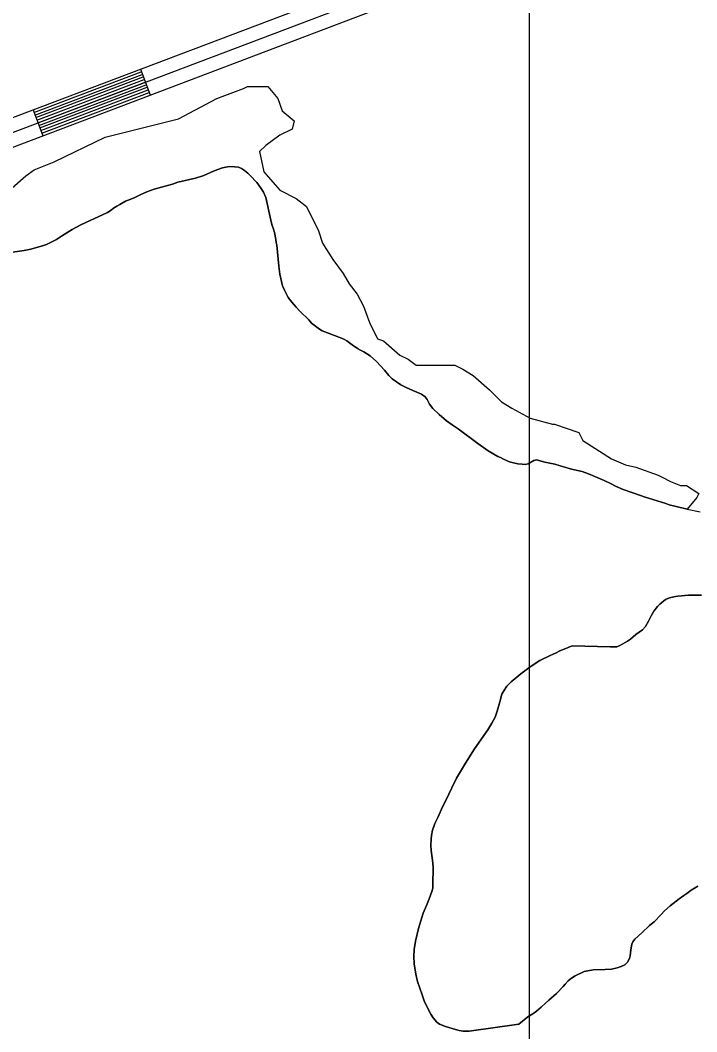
# Model space of a CAD drawing. Extents: x 3250478 to 3288318, y 788638 to 816472.
# Drawn here: x 3280279 to 3281015, y 800865 to 801966 of the extents above; entities that cross this region are included whole.
import ezdxf

# ---------------------------------------------------------------- set-up
doc = ezdxf.new("R2010")
doc.units = 0
for name, color, linetype in [('V-GRID-MAJR', 7, 'Continuous'), ('V-ROAD-CNTR', 7, 'Continuous'), ('V-SITE-VEGE', 7, 'Continuous'), ('V-TOPO-SHOR', 7, 'Continuous')]:
    doc.layers.add(name, color=color, linetype=linetype)

msp = doc.modelspace()

# ---------------------------------------------------------------- linework, layer by layer
at = {"layer": 'V-GRID-MAJR'}
msp.add_spline([(3280833.3, 794015.1), (3280833.3, 800075.3), (3280833.3, 806137.4), (3280833.3, 812199.6), (3280833.3, 812201.5)], degree=3, dxfattribs=at)
at = {"layer": 'V-ROAD-CNTR'}
for p, q in [((3280409.4, 801912.4), (3280420, 801884.3)), ((3280292.5, 801868.1), (3280303.1, 801840))]:
    msp.add_line(p, q, dxfattribs=at)
for points in [[(3279082.7, 801392.1), (3279366.7, 801503.1), (3279729.5, 801639.2), (3280211.4, 801821.3), (3280733.6, 802019.1), (3281207.6, 802201.4), (3281400.9, 802276.7), (3281838.7, 802438.4), (3281990.1, 802489.7), (3282194.7, 802565.3), (3282521.9, 802691.3), (3282958, 802858.7), (3283121.5, 802911.3), (3283189.6, 802930.1), (3283253.7, 802955.9), (3283320.1, 802987.7), (3283377.3, 803019), (3283437.7, 803056.4), (3283497.5, 803110.3), (3283521, 803145.5)], [(3279175.7, 801410.3), (3279372.1, 801489.1), (3279734.8, 801625.2), (3280216.7, 801807.3), (3280738.9, 802005.1), (3281213, 802187.4), (3281406.2, 802262.7), (3281843.7, 802424.3), (3281995.1, 802475.5), (3282200, 802551.3), (3282527.2, 802677.3), (3282963, 802844.6), (3283125.8, 802896.9), (3283179.5, 802911.8)], [(3279073, 801403.3), (3279361.4, 801517.1), (3279724.2, 801653.2), (3280206.1, 801835.4), (3280728.3, 802033.1), (3281202.2, 802215.4), (3281395.6, 802290.8), (3281833.7, 802452.6), (3281932.9, 802486.2)], [(3280293.5, 801865.3), (3280410.4, 801909.5)], [(3280294.6, 801862.5), (3280411.5, 801906.7)], [(3280295.7, 801859.7), (3280412.6, 801903.9)], [(3280296.7, 801856.9), (3280413.6, 801901.1)], [(3280297.8, 801854.1), (3280414.7, 801898.3)], [(3280298.9, 801851.2), (3280415.7, 801895.5)], [(3280299.9, 801848.4), (3280416.8, 801892.7)], [(3280301, 801845.6), (3280417.9, 801889.9)], [(3280302, 801842.8), (3280418.9, 801887.1)]]:
    msp.add_lwpolyline(points, dxfattribs=at)
at = {"layer": 'V-SITE-VEGE'}
for p, q in [((3280981.3, 801335.3), (3280985.6, 801337.1)), ((3280985.6, 801337.1), (3280990.4, 801338.4)), ((3280990.4, 801338.4), (3280994.5, 801339.1)), ((3280994.5, 801339.1), (3281006.2, 801339.9)), ((3281006.2, 801339.9), (3281020.5, 801340.1)), ((3280968.6, 801322.6), (3280972.5, 801327.8)), ((3280972.5, 801327.8), (3280975, 801330.2)), ((3280975, 801330.2), (3280981.3, 801335.3)), ((3280962.6, 801311.7), (3280965.7, 801317.7)), ((3280965.7, 801317.7), (3280968.6, 801322.6)), ((3280956.2, 801302.3), (3280959.3, 801306.1)), ((3280959.3, 801306.1), (3280962.6, 801311.7)), ((3280939.7, 801289.9), (3280943.2, 801292.3)), ((3280943.2, 801292.3), (3280949.1, 801297.2)), ((3280949.1, 801297.2), (3280956.2, 801302.3)), ((3280866.2, 801279.4), (3280870.9, 801281.4)), ((3280870.9, 801281.4), (3280879.6, 801284.8)), ((3280879.6, 801284.8), (3280921.1, 801283.8)), ((3280921.1, 801283.8), (3280928.1, 801284)), ((3280928.1, 801284), (3280932.2, 801285.8)), ((3280932.2, 801285.8), (3280939.7, 801289.9)), ((3280844.5, 801268.9), (3280855.5, 801274.4)), ((3280855.5, 801274.4), (3280862, 801277.3)), ((3280862, 801277.3), (3280866.2, 801279.4)), ((3280823.7, 801254.6), (3280833.9, 801262)), ((3280833.9, 801262), (3280844.5, 801268.9)), ((3280813.3, 801245.9), (3280823.7, 801254.6)), ((3280805.1, 801236.1), (3280808.4, 801240.9)), ((3280808.4, 801240.9), (3280813.3, 801245.9)), ((3280800.7, 801224.1), (3280803, 801232.2)), ((3280803, 801232.2), (3280805.1, 801236.1)), ((3280798.1, 801213.7), (3280800.7, 801224.1)), ((3280792.2, 801200.7), (3280795.8, 801207.3)), ((3280795.8, 801207.3), (3280798.1, 801213.7)), ((3280773.3, 801172.8), (3280787.9, 801193.7)), ((3280787.9, 801193.7), (3280792.2, 801200.7)), ((3280763.5, 801157.1), (3280773.3, 801172.8)), ((3280753.8, 801140.9), (3280763.5, 801157.1)), ((3280748.6, 801130.6), (3280753.8, 801140.9)), ((3280741.9, 801116.6), (3280748.6, 801130.6)), ((3280738.8, 801110.6), (3280741.9, 801116.6)), ((3280733.4, 801098.2), (3280738.8, 801110.6)), ((3280730.2, 801091.8), (3280733.4, 801098.2)), ((3280726.4, 801078.6), (3280727.5, 801084.4)), ((3280727.5, 801084.4), (3280730.2, 801091.8)), ((3280725.6, 801068.1), (3280725.9, 801074.6)), ((3280725.9, 801074.6), (3280726.4, 801078.6)), ((3280726.1, 801062.1), (3280725.6, 801068.1)), ((3280727.9, 801048.9), (3280726.1, 801062.1)), ((3280728.2, 801043.5), (3280727.9, 801048.9)), ((3280728, 801025.6), (3280728.2, 801043.5)), ((3280723.9, 801009.8), (3280726.8, 801017.6)), ((3280726.8, 801017.6), (3280727.7, 801021.2)), ((3280727.7, 801021.2), (3280728, 801025.6)), ((3281009.3, 801019.1), (3281004.4, 801015.6)), ((3281016.5, 801023.5), (3281009.3, 801019.1)), ((3280721.1, 801002.5), (3280723.9, 801009.8)), ((3280996.1, 801009.7), (3280986.3, 801002)), ((3281001.2, 801013.2), (3280996.1, 801009.7)), ((3281004.4, 801015.6), (3281001.2, 801013.2)), ((3280717.4, 800994), (3280721.1, 801002.5)), ((3280980, 800996.5), (3280976.5, 800992.5)), ((3280986.3, 801002), (3280980, 800996.5)), ((3280712.3, 800977.5), (3280717.4, 800994)), ((3280968.9, 800984.8), (3280963.8, 800980.6)), ((3280976.5, 800992.5), (3280968.9, 800984.8)), ((3280709, 800963.5), (3280712.3, 800977.5)), ((3280963.8, 800980.6), (3280955.6, 800972.7)), ((3280707.4, 800954.5), (3280709, 800963.5)), ((3280945.8, 800963), (3280944.7, 800960.2)), ((3280947.8, 800965.8), (3280945.8, 800963)), ((3280955.6, 800972.7), (3280947.8, 800965.8)), ((3280707.1, 800946.8), (3280707.4, 800954.5)), ((3280943.4, 800954.2), (3280942.7, 800947.8)), ((3280944.7, 800960.2), (3280943.4, 800954.2)), ((3280707.6, 800938.9), (3280707.1, 800946.8)), ((3280939.8, 800940.8), (3280937.1, 800938)), ((3280941.9, 800944.9), (3280939.8, 800940.8)), ((3280942.7, 800947.8), (3280941.9, 800944.9)), ((3280709.4, 800927.6), (3280707.6, 800938.9)), ((3280892.7, 800930.5), (3280883, 800926)), ((3280902.6, 800932.5), (3280892.7, 800930.5)), ((3280915.5, 800932.7), (3280902.6, 800932.5)), ((3280922.3, 800933.2), (3280915.5, 800932.7)), ((3280928.6, 800934.5), (3280922.3, 800933.2)), ((3280932.9, 800936.2), (3280928.6, 800934.5)), ((3280937.1, 800938), (3280932.9, 800936.2)), ((3280711.3, 800919.8), (3280709.4, 800927.6)), ((3280716.3, 800905.2), (3280711.3, 800919.8)), ((3280875.4, 800920.3), (3280872.1, 800916.7)), ((3280878.9, 800923.4), (3280875.4, 800920.3)), ((3280883, 800926), (3280878.9, 800923.4)), ((3280869.9, 800914.1), (3280862.7, 800906.8)), ((3280872.1, 800916.7), (3280869.9, 800914.1)), ((3280718.4, 800898.5), (3280716.3, 800905.2)), ((3280721.7, 800891.8), (3280718.4, 800898.5)), ((3280850.7, 800896.1), (3280846, 800891.8)), ((3280854.3, 800899.5), (3280850.7, 800896.1)), ((3280862.7, 800906.8), (3280854.3, 800899.5)), ((3280725.8, 800884.3), (3280721.7, 800891.8)), ((3280840.6, 800887.4), (3280836.8, 800884.7)), ((3280846, 800891.8), (3280840.6, 800887.4)), ((3280728.2, 800880.2), (3280725.8, 800884.3)), ((3280732.3, 800875.3), (3280728.2, 800880.2)), ((3280735.1, 800873.3), (3280732.3, 800875.3)), ((3280831.5, 800881.3), (3280821.7, 800873.2)), ((3280836.8, 800884.7), (3280831.5, 800881.3)), ((3280741.5, 800870.7), (3280735.1, 800873.3)), ((3280752.5, 800867.5), (3280741.5, 800870.7)), ((3280756.5, 800866.5), (3280752.5, 800867.5)), ((3280760.8, 800865.8), (3280756.5, 800866.5)), ((3280764, 800865.5), (3280760.8, 800865.8)), ((3280767.6, 800865.7), (3280764, 800865.5)), ((3280821.7, 800873.2), (3280767.6, 800865.7))]:
    msp.add_line(p, q, dxfattribs=at)
for points in [[(3280267, 801780.7), (3280284.7, 801796.2), (3280293.6, 801802.8), (3280315.7, 801811.7), (3280371.1, 801838.3), (3280450.8, 801858.2), (3280492.8, 801880.4), (3280521.6, 801891.4), (3280526, 801893.7), (3280548.2, 801893.7), (3280559.2, 801880.4), (3280563.7, 801867.1), (3280576.9, 801856), (3280574.7, 801847.1), (3280561.4, 801840.5), (3280545.9, 801829.4), (3280539.3, 801822.8), (3280543.7, 801800.6), (3280561.4, 801780.7), (3280579.2, 801771.8), (3280590.2, 801763), (3280603.5, 801736.4), (3280607.9, 801723.1), (3280619, 801705.4), (3280630.1, 801689.9), (3280636.7, 801678.8), (3280645.6, 801667.7), (3280652.2, 801654.4), (3280658.8, 801636.7), (3280667.7, 801619), (3280674.3, 801616.8), (3280692.1, 801601.3), (3280700.9, 801596.8), (3280709.8, 801590.2), (3280738.5, 801590.2), (3280751.8, 801590.2), (3280760.7, 801585.8), (3280771.7, 801579.1), (3280789.5, 801563.6), (3280802.7, 801550.3), (3280813.8, 801543.7), (3280833.7, 801532.6), (3280858.1, 801526), (3280860.3, 801526), (3280886.9, 801517.1), (3280891.3, 801508.2), (3280922.3, 801488.3), (3280937.8, 801481.7), (3280948.8, 801479.4), (3280973.2, 801470.6), (3280977.6, 801468.4), (3280986.5, 801463.9), (3280997.5, 801459.5), (3281004.2, 801459.5), (3281017.5, 801450.6), (3281015.2, 801446.2), (3281004.9, 801433.6)], [(3281004.9, 801433.6), (3280991.3, 801436.8), (3280985.2, 801438.4), (3280981.6, 801439.8), (3280958, 801446.9), (3280955.2, 801448.1), (3280935, 801455.1), (3280926.8, 801458.8), (3280922, 801461.1), (3280914.6, 801464.9), (3280897.2, 801472.2), (3280890.4, 801474.5), (3280879, 801477.2), (3280875.4, 801478.4), (3280870.3, 801479.7), (3280860.9, 801482.5), (3280849.9, 801484.9), (3280840.7, 801487.2), (3280837.8, 801486.7), (3280831.7, 801482.8), (3280828.3, 801482.4), (3280825.1, 801482.5), (3280820.3, 801483), (3280815.8, 801484), (3280811.2, 801485.3), (3280804.8, 801488), (3280801.4, 801489.7), (3280798.6, 801490.8), (3280788.1, 801497.2), (3280776.9, 801505), (3280755.6, 801520.9), (3280748.9, 801525.4), (3280742.9, 801529.9), (3280734.6, 801536.5), (3280727.8, 801543.3), (3280724.1, 801548), (3280721.7, 801552.8), (3280719.6, 801555.7), (3280715.6, 801558.8), (3280710.6, 801561.1), (3280706.2, 801562.6), (3280698.8, 801565.9), (3280693.2, 801568.8), (3280683.5, 801575.4), (3280679.9, 801579.1), (3280675.1, 801584.8), (3280666.4, 801594.2), (3280659.7, 801600.4), (3280652.9, 801604.9), (3280649.1, 801606.6), (3280645.7, 801608.5), (3280640, 801612.4), (3280634.2, 801616.7), (3280631.6, 801618.2), (3280628.6, 801619.8), (3280607.4, 801627.8), (3280604.4, 801629.5), (3280601.6, 801631.5), (3280595.7, 801636.1), (3280592.7, 801639.5), (3280583, 801649), (3280579, 801653.3), (3280574.3, 801658.8), (3280570.5, 801663.9), (3280566.2, 801672), (3280564.3, 801676.8), (3280561.3, 801689.4), (3280560.2, 801697.9), (3280558, 801721), (3280557.4, 801723.9), (3280556.9, 801727.1), (3280555.4, 801734.6), (3280554.3, 801738.4), (3280552.7, 801743.3), (3280551.4, 801748.1), (3280546.2, 801772.6), (3280543.4, 801778.7), (3280541.1, 801782.7), (3280538.5, 801786), (3280536.2, 801789.1), (3280534, 801791.3), (3280531.2, 801794.6), (3280526.3, 801799.3), (3280522.9, 801802.2), (3280519.5, 801804.4), (3280516.3, 801805.7), (3280511.9, 801806.2), (3280506.2, 801806.3), (3280499, 801805.2), (3280489.7, 801801.9), (3280478.5, 801796.7), (3280469.4, 801793.8), (3280450.2, 801789.3), (3280444.5, 801787.4), (3280424.3, 801781.8), (3280416.6, 801778.8), (3280409.3, 801775.6), (3280402.8, 801772.3), (3280396.1, 801770), (3280393.1, 801768.7), (3280387, 801765.3)], [(3280387, 801765.3), (3280383.9, 801763.2), (3280380, 801761), (3280377.6, 801758.9), (3280373.7, 801756.5), (3280368.3, 801753.8), (3280359.5, 801749.9), (3280350.2, 801745.4), (3280344.7, 801742.9), (3280335.2, 801737.8), (3280323.6, 801730.8), (3280318.1, 801727.2), (3280307.3, 801721.6), (3280303.9, 801720.4), (3280290.3, 801716.6), (3280283, 801715.1), (3280267.5, 801713)]]:
    msp.add_lwpolyline(points, dxfattribs=at)
at = {"layer": 'V-TOPO-SHOR'}
msp.add_line((3280932.2, 801285.8), (3280928.1, 801284), dxfattribs=at)
for points in [[(3280267.5, 801713), (3280283, 801715.1), (3280290.3, 801716.6), (3280303.9, 801720.4), (3280307.3, 801721.6), (3280318.1, 801727.2), (3280323.6, 801730.8), (3280335.2, 801737.8), (3280344.7, 801742.9), (3280350.2, 801745.4), (3280359.5, 801749.9), (3280368.3, 801753.8), (3280373.7, 801756.5), (3280377.6, 801758.9), (3280380, 801761), (3280383.9, 801763.2), (3280387, 801765.3), (3280393.1, 801768.7), (3280396.1, 801770), (3280402.8, 801772.3), (3280409.3, 801775.6), (3280416.6, 801778.8), (3280424.3, 801781.8), (3280444.5, 801787.4), (3280450.2, 801789.3), (3280469.4, 801793.8), (3280478.5, 801796.7), (3280489.7, 801801.9), (3280499, 801805.2), (3280506.2, 801806.3), (3280511.9, 801806.2), (3280516.3, 801805.7), (3280519.5, 801804.4), (3280522.9, 801802.2), (3280526.3, 801799.3), (3280531.2, 801794.6), (3280534, 801791.3), (3280536.2, 801789.1), (3280538.5, 801786), (3280541.1, 801782.7), (3280543.4, 801778.7), (3280546.2, 801772.6), (3280551.4, 801748.1), (3280552.7, 801743.3), (3280554.3, 801738.4), (3280555.4, 801734.6), (3280556.9, 801727.1), (3280557.4, 801723.9), (3280558, 801721), (3280560.2, 801697.9), (3280561.3, 801689.4), (3280564.3, 801676.8), (3280566.2, 801672), (3280570.5, 801663.9), (3280574.3, 801658.8), (3280579, 801653.3), (3280583, 801649), (3280592.7, 801639.5), (3280595.7, 801636.1), (3280601.6, 801631.5)], [(3280601.6, 801631.5), (3280604.4, 801629.5), (3280607.4, 801627.8), (3280628.6, 801619.8), (3280631.6, 801618.2), (3280634.2, 801616.7), (3280640, 801612.4), (3280645.7, 801608.5), (3280649.1, 801606.6), (3280652.9, 801604.9), (3280659.7, 801600.4), (3280666.4, 801594.2), (3280675.1, 801584.8), (3280679.9, 801579.1), (3280683.5, 801575.4), (3280693.2, 801568.8), (3280698.8, 801565.9), (3280706.2, 801562.6), (3280710.6, 801561.1), (3280715.6, 801558.8), (3280719.6, 801555.7), (3280721.7, 801552.8), (3280724.1, 801548), (3280727.8, 801543.3), (3280734.6, 801536.5), (3280742.9, 801529.9), (3280748.9, 801525.4), (3280755.6, 801520.9), (3280776.9, 801505), (3280788.1, 801497.2), (3280798.6, 801490.8), (3280801.4, 801489.7), (3280804.8, 801488), (3280811.2, 801485.3), (3280815.8, 801484), (3280820.3, 801483), (3280825.1, 801482.5), (3280828.3, 801482.4), (3280831.7, 801482.8), (3280837.8, 801486.7), (3280840.7, 801487.2), (3280849.9, 801484.9), (3280860.9, 801482.5), (3280870.3, 801479.7), (3280875.4, 801478.4), (3280879, 801477.2), (3280890.4, 801474.5), (3280897.2, 801472.2), (3280904.4, 801469.1), (3280914.6, 801464.9), (3280922, 801461.1), (3280926.8, 801458.8), (3280935, 801455.1), (3280955.2, 801448.1), (3280958, 801446.9), (3280981.6, 801439.8), (3280985.2, 801438.4), (3280991.3, 801436.8), (3281004.9, 801433.6), (3281019.1, 801430.7)], [(3281020.5, 801340.1), (3281006.2, 801339.9), (3280994.5, 801339.1), (3280990.4, 801338.4), (3280985.6, 801337.1), (3280981.3, 801335.3), (3280975, 801330.2), (3280972.5, 801327.8), (3280968.6, 801322.6), (3280965.7, 801317.7), (3280962.6, 801311.7), (3280959.3, 801306.1), (3280956.2, 801302.3), (3280949.1, 801297.2), (3280943.2, 801292.3), (3280939.7, 801289.9), (3280932.2, 801285.8)], [(3280928.1, 801284), (3280921.1, 801283.8), (3280879.6, 801284.8), (3280870.9, 801281.4), (3280866.2, 801279.4), (3280862, 801277.3), (3280855.5, 801274.4), (3280844.5, 801268.9), (3280833.9, 801262), (3280823.7, 801254.6), (3280813.3, 801245.9), (3280808.4, 801240.9), (3280805.1, 801236.1), (3280803, 801232.2), (3280800.7, 801224.1), (3280798.1, 801213.7), (3280795.8, 801207.3), (3280792.2, 801200.7), (3280787.9, 801193.7), (3280773.3, 801172.8), (3280763.5, 801157.1), (3280753.8, 801140.9), (3280748.6, 801130.6), (3280741.9, 801116.6), (3280738.8, 801110.6), (3280733.4, 801098.2), (3280730.2, 801091.8), (3280728.8, 801088.2), (3280727.5, 801084.4), (3280726.4, 801078.6), (3280725.9, 801074.6), (3280725.6, 801068.1), (3280726.1, 801062.1), (3280727.9, 801048.9), (3280728.2, 801043.5), (3280728, 801025.6), (3280727.7, 801021.2), (3280726.8, 801017.6), (3280723.9, 801009.8), (3280721.1, 801002.5), (3280717.4, 800994), (3280712.3, 800977.5), (3280709, 800963.5), (3280707.4, 800954.5), (3280707.1, 800946.8), (3280707.6, 800938.9), (3280709.4, 800927.6), (3280711.3, 800919.8), (3280716.3, 800905.2), (3280718.4, 800898.5), (3280721.7, 800891.8), (3280725.8, 800884.3), (3280728.2, 800880.2), (3280732.3, 800875.3), (3280735.1, 800873.3), (3280741.5, 800870.7), (3280752.5, 800867.5), (3280756.5, 800866.5), (3280760.8, 800865.8), (3280764, 800865.5), (3280767.6, 800865.7), (3280821.7, 800873.2), (3280831.5, 800881.3), (3280836.8, 800884.7), (3280840.6, 800887.4), (3280846, 800891.8), (3280850.7, 800896.1), (3280854.3, 800899.5), (3280862.7, 800906.8), (3280869.9, 800914.1), (3280872.1, 800916.7), (3280875.4, 800920.3), (3280878.9, 800923.4), (3280883, 800926), (3280892.7, 800930.5), (3280902.6, 800932.5), (3280915.5, 800932.7), (3280922.3, 800933.2), (3280928.6, 800934.5), (3280932.9, 800936.2), (3280937.1, 800938), (3280939.8, 800940.8), (3280941.9, 800944.9), (3280942.7, 800947.8), (3280943.4, 800954.2), (3280944.7, 800960.2), (3280945.8, 800963), (3280947.8, 800965.8), (3280955.6, 800972.7), (3280963.8, 800980.6), (3280968.9, 800984.8), (3280976.5, 800992.5), (3280980, 800996.5), (3280986.3, 801002), (3280996.1, 801009.7), (3281001.2, 801013.2), (3281004.4, 801015.6), (3281009.3, 801019.1), (3281016.5, 801023.5)]]:
    msp.add_lwpolyline(points, dxfattribs=at)

doc.saveas('drawing.dxf')
